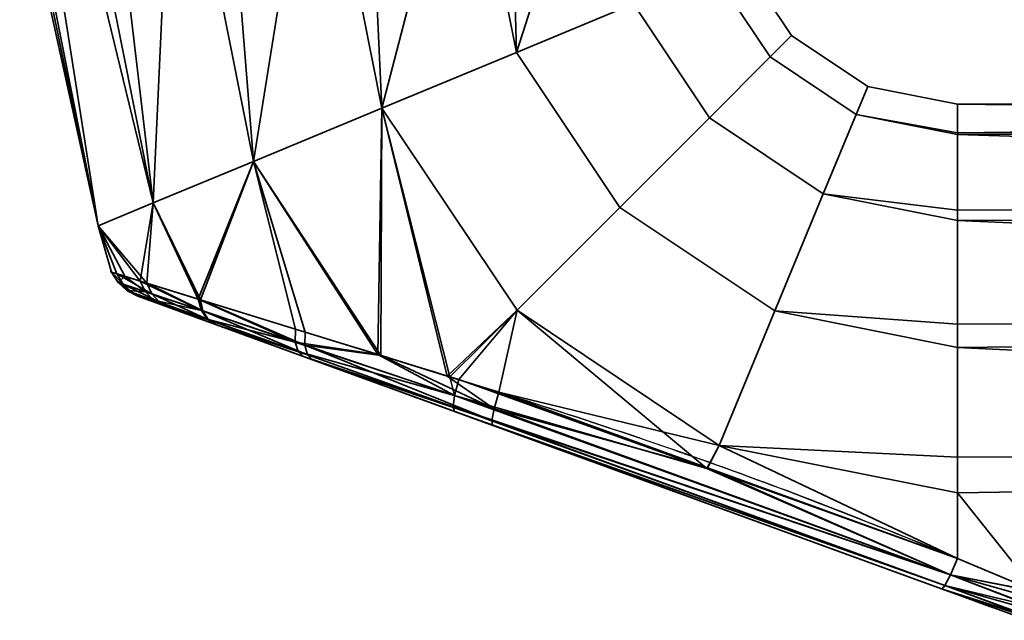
# Model space of a CAD drawing. Header units: millimetres. Extents: x -490 to 6690, y -115 to 132.
# Tile 385 of 656: x 2631 to 2673, y -115 to -89. Entities that reach past the tile are written whole.
import ezdxf

# ---------------------------------------------------------------- set-up
doc = ezdxf.new("R2010")
doc.units = ezdxf.units.MM
doc.layers.add('151', color=7, linetype='Continuous', true_color=0xffffff)

# ---------------------------------------------------------------- blocks, each defined once
blk = doc.blocks.new('UG_SURFACE_172')
at = {"layer": '151', "color": 254, "linetype": 'Continuous', "lineweight": 35}
for points in [[(2634.348, -98.182, 1100.881), (2634.348, -98.182, 1107.119), (2631, -83, 1104)], [(2634.348, -98.182, 1107.119), (2631.164, -83, 1105.559), (2631, -83, 1104)], [(2631, -83, 1104), (2631.328, -83, 1100.881), (2634.348, -98.182, 1100.881)], [(2634.348, -98.182, 1107.119), (2631.328, -83, 1107.119), (2631.164, -83, 1105.559)], [(2634.348, -98.182, 1100.881), (2631.328, -83, 1100.881), (2631.958, -83, 1099.465)], [(2633.234, -83, 1111.4), (2631.328, -83, 1107.119), (2634.348, -98.182, 1107.119), (2636.692, -97.211, 1112.817)], [(2631.958, -83, 1099.465), (2633.865, -83, 1095.183), (2636.692, -97.211, 1095.183), (2634.348, -98.182, 1100.881)], [(2636.692, -97.211, 1112.817), (2633.865, -83, 1112.817), (2633.234, -83, 1111.4)], [(2636.692, -97.211, 1095.183), (2633.865, -83, 1095.183), (2635.017, -83, 1094.146)], [(2637.347, -83, 1115.953), (2633.865, -83, 1112.817), (2636.692, -97.211, 1112.817)], [(2635.017, -83, 1094.146), (2638.5, -83, 1091.01), (2640.974, -95.437, 1091.01), (2636.692, -97.211, 1095.183)], [(2636.692, -97.211, 1112.817), (2640.974, -95.437, 1116.99), (2638.5, -83, 1116.99), (2637.347, -83, 1115.953)], [(2640.974, -95.437, 1091.01), (2638.5, -83, 1091.01), (2639.975, -83, 1090.53)], [(2642.957, -83, 1118.439), (2638.5, -83, 1116.99), (2640.974, -95.437, 1116.99)], [(2639.975, -83, 1090.53), (2644.432, -83, 1089.082), (2646.454, -93.167, 1089.082), (2640.974, -95.437, 1091.01)], [(2640.974, -95.437, 1116.99), (2646.454, -93.167, 1118.918), (2644.432, -83, 1118.918), (2642.957, -83, 1118.439)], [(2646.454, -93.167, 1089.082), (2644.432, -83, 1089.082), (2645.974, -83, 1089.244)], [(2649.093, -83, 1118.428), (2644.432, -83, 1118.918), (2646.454, -93.167, 1118.918)], [(2645.974, -83, 1089.244), (2650.635, -83, 1089.734), (2652.185, -90.793, 1089.734), (2646.454, -93.167, 1089.082)], [(2646.454, -93.167, 1118.918), (2652.185, -90.793, 1118.266), (2650.635, -83, 1118.266), (2649.093, -83, 1118.428)], [(2652.185, -90.793, 1089.734), (2650.635, -83, 1089.734), (2651.978, -83, 1090.51)], [(2654.694, -83, 1115.923), (2650.635, -83, 1118.266), (2652.185, -90.793, 1118.266)], [(2651.978, -83, 1090.51), (2656.037, -83, 1092.853), (2657.176, -88.726, 1092.853), (2652.185, -90.793, 1089.734)], [(2652.185, -90.793, 1118.266), (2657.176, -88.726, 1115.147), (2656.037, -83, 1115.147), (2654.694, -83, 1115.923)], [(2661.761, -86.827, 1104), (2663.929, -90.071, 1104), (2663.012, -90.988, 1097.899), (2660.563, -87.323, 1097.899)], [(2660.563, -87.323, 1110.101), (2663.012, -90.988, 1110.101), (2663.929, -90.071, 1104), (2661.761, -86.827, 1104)], [(2660.563, -87.323, 1097.899), (2663.012, -90.988, 1097.899), (2660.419, -93.58, 1092.853), (2657.176, -88.726, 1092.853)], [(2657.176, -88.726, 1115.147), (2660.419, -93.58, 1115.147), (2663.012, -90.988, 1110.101), (2660.563, -87.323, 1110.101)], [(2657.176, -88.726, 1092.853), (2660.419, -93.58, 1092.853), (2656.6, -97.4, 1089.734), (2652.185, -90.793, 1089.734)], [(2652.185, -90.793, 1118.266), (2656.6, -97.4, 1118.266), (2660.419, -93.58, 1115.147), (2657.176, -88.726, 1115.147)], [(2663.929, -90.071, 1104), (2667.173, -92.239, 1104), (2666.677, -93.437, 1097.899), (2663.012, -90.988, 1097.899)], [(2663.012, -90.988, 1110.101), (2666.677, -93.437, 1110.101), (2667.173, -92.239, 1104), (2663.929, -90.071, 1104)], [(2652.185, -90.793, 1089.734), (2656.6, -97.4, 1089.734), (2652.214, -101.786, 1089.082), (2646.454, -93.167, 1089.082)], [(2646.454, -93.167, 1118.918), (2652.214, -101.786, 1118.918), (2656.6, -97.4, 1118.266), (2652.185, -90.793, 1118.266)], [(2663.012, -90.988, 1097.899), (2666.677, -93.437, 1097.899), (2665.274, -96.824, 1092.853), (2660.419, -93.58, 1092.853)], [(2660.419, -93.58, 1115.147), (2665.274, -96.824, 1115.147), (2666.677, -93.437, 1110.101), (2663.012, -90.988, 1110.101)], [(2666.677, -93.437, 1097.899), (2667.173, -92.239, 1104), (2671, -93, 1104), (2671, -94.218, 1098.27)], [(2671, -94.218, 1109.73), (2671, -93, 1104), (2667.173, -92.239, 1104), (2666.677, -93.437, 1110.101)], [(2646.454, -93.167, 1118.918), (2640.974, -95.437, 1116.99), (2646.408, -103.716, 1116.839)], [(2646.274, -103.671, 1091.138), (2640.974, -95.437, 1091.01), (2646.454, -93.167, 1089.082)], [(2649.349, -104.62, 1090.135), (2646.274, -103.671, 1091.138), (2646.454, -93.167, 1089.082)], [(2646.454, -93.167, 1118.918), (2646.408, -103.716, 1116.839), (2649.24, -104.593, 1117.64)], [(2646.454, -93.167, 1089.082), (2652.214, -101.786, 1089.082), (2649.349, -104.62, 1090.135)], [(2649.24, -104.593, 1117.64), (2652.214, -101.786, 1118.918), (2646.454, -93.167, 1118.918)], [(2769, -94.144, 1098.254), (2671, -94.218, 1098.27), (2671, -93, 1104)], [(2769, -93, 1104), (2671, -93, 1104), (2671, -94.218, 1109.73)], [(2671, -94.218, 1109.73), (2769, -94.144, 1109.746), (2769, -93, 1104)], [(2671, -93, 1104), (2769, -93, 1104), (2769, -94.144, 1098.254)], [(2660.419, -93.58, 1092.853), (2665.274, -96.824, 1092.853), (2663.207, -101.815, 1089.734), (2656.6, -97.4, 1089.734)], [(2656.6, -97.4, 1118.266), (2663.207, -101.815, 1118.266), (2665.274, -96.824, 1115.147), (2660.419, -93.58, 1115.147)], [(2665.274, -96.824, 1092.853), (2666.677, -93.437, 1097.899), (2671, -94.297, 1097.899), (2671, -97.516, 1093.467)], [(2671, -97.516, 1114.532), (2671, -94.297, 1110.101), (2666.677, -93.437, 1110.101), (2665.274, -96.824, 1115.147)], [(2666.677, -93.437, 1110.101), (2671, -94.297, 1110.101), (2671, -94.218, 1109.73)], [(2671, -94.218, 1098.27), (2671, -94.297, 1097.899), (2666.677, -93.437, 1097.899)], [(2671, -94.297, 1097.899), (2769, -94.144, 1098.254), (2769, -97.402, 1093.385)], [(2769, -94.144, 1109.746), (2671, -94.218, 1109.73), (2671, -94.297, 1110.101)], [(2671, -94.297, 1110.101), (2769, -97.402, 1114.615), (2769, -94.144, 1109.746)], [(2671, -94.297, 1097.899), (2671, -94.218, 1098.27), (2769, -94.144, 1098.254)], [(2769, -97.402, 1093.385), (2671, -97.516, 1093.467), (2671, -94.297, 1097.899)], [(2671, -94.297, 1110.101), (2671, -97.516, 1114.532), (2769, -97.402, 1114.615)], [(2640.974, -95.437, 1116.99), (2636.692, -97.211, 1112.817), (2638.717, -101.34, 1112.813)], [(2638.613, -101.308, 1095.278), (2636.692, -97.211, 1095.183), (2640.974, -95.437, 1091.01)], [(2640.974, -95.437, 1091.01), (2642.759, -102.586, 1092.285), (2638.613, -101.308, 1095.278)], [(2638.717, -101.34, 1112.813), (2643.18, -102.716, 1115.926), (2640.974, -95.437, 1116.99)], [(2640.974, -95.437, 1091.01), (2646.274, -103.671, 1091.138), (2642.759, -102.586, 1092.285)], [(2643.18, -102.716, 1115.926), (2646.408, -103.716, 1116.839), (2640.974, -95.437, 1116.99)], [(2663.207, -101.815, 1089.734), (2665.274, -96.824, 1092.853), (2671, -97.963, 1092.853), (2671, -102.376, 1090.305)], [(2671, -102.376, 1117.695), (2671, -97.963, 1115.147), (2665.274, -96.824, 1115.147), (2663.207, -101.815, 1118.266)], [(2665.274, -96.824, 1115.147), (2671, -97.963, 1115.147), (2671, -97.516, 1114.532)], [(2671, -97.516, 1093.467), (2671, -97.963, 1092.853), (2665.274, -96.824, 1092.853)], [(2634.348, -98.182, 1100.881), (2636.692, -97.211, 1095.183), (2636.142, -100.541, 1098.674)], [(2636.424, -100.629, 1109.854), (2636.692, -97.211, 1112.817), (2634.348, -98.182, 1107.119)], [(2636.692, -97.211, 1095.183), (2638.613, -101.308, 1095.278), (2636.142, -100.541, 1098.674)], [(2636.424, -100.629, 1109.854), (2638.675, -101.327, 1112.784), (2636.692, -97.211, 1112.817)], [(2638.675, -101.327, 1112.784), (2638.717, -101.34, 1112.813), (2636.692, -97.211, 1112.817)], [(2656.6, -97.4, 1089.734), (2663.207, -101.815, 1089.734), (2660.833, -107.546, 1089.082), (2652.214, -101.786, 1089.082)], [(2652.214, -101.786, 1118.918), (2660.833, -107.546, 1118.918), (2663.207, -101.815, 1118.266), (2656.6, -97.4, 1118.266)], [(2671, -97.963, 1092.853), (2769, -97.402, 1093.385), (2769, -102.277, 1090.135)], [(2769, -102.277, 1117.865), (2769, -97.402, 1114.615), (2671, -97.963, 1115.147)], [(2769, -97.402, 1114.615), (2671, -97.516, 1114.532), (2671, -97.963, 1115.147)], [(2671, -97.963, 1092.853), (2671, -97.516, 1093.467), (2769, -97.402, 1093.385)], [(2634.348, -98.182, 1107.119), (2634.348, -98.182, 1100.881), (2634.916, -100.158, 1102.843)], [(2634.348, -98.182, 1100.881), (2635.484, -100.335, 1100.914), (2634.916, -100.158, 1102.843)], [(2634.348, -98.182, 1107.119), (2635.15, -100.231, 1106.582), (2636.424, -100.629, 1109.854)], [(2634.916, -100.158, 1102.843), (2635.15, -100.231, 1106.582), (2634.348, -98.182, 1107.119)], [(2636.142, -100.541, 1098.674), (2635.484, -100.335, 1100.914), (2634.348, -98.182, 1100.881)], [(2769, -102.277, 1090.135), (2671, -102.376, 1090.305), (2671, -97.963, 1092.853)], [(2671, -97.963, 1115.147), (2671, -102.376, 1117.695), (2769, -102.277, 1117.865)], [(2635.195, -100.594, 1102.889), (2634.916, -100.158, 1102.843), (2635.484, -100.335, 1100.914)], [(2634.916, -100.158, 1102.843), (2635.195, -100.594, 1102.889), (2635.419, -100.67, 1106.481)], [(2635.419, -100.67, 1106.481), (2635.15, -100.231, 1106.582), (2634.916, -100.158, 1102.843)], [(2635.15, -100.231, 1106.582), (2635.419, -100.67, 1106.481), (2636.643, -101.084, 1109.63)], [(2636.643, -101.084, 1109.63), (2636.424, -100.629, 1109.854), (2635.15, -100.231, 1106.582)], [(2636.372, -100.992, 1098.879), (2635.195, -100.594, 1102.889), (2635.484, -100.335, 1100.914)], [(2635.484, -100.335, 1100.914), (2636.142, -100.541, 1098.674), (2636.372, -100.992, 1098.879)], [(2635.195, -100.594, 1102.889), (2635.576, -100.943, 1102.941), (2635.791, -101.02, 1106.364)], [(2635.791, -101.02, 1106.364), (2635.419, -100.67, 1106.481), (2635.195, -100.594, 1102.889)], [(2635.576, -100.943, 1102.941), (2635.195, -100.594, 1102.889), (2636.372, -100.992, 1098.879)], [(2635.419, -100.67, 1106.481), (2635.791, -101.02, 1106.364), (2636.97, -101.441, 1109.363)], [(2636.97, -101.441, 1109.363), (2636.643, -101.084, 1109.63), (2635.419, -100.67, 1106.481)], [(2636.142, -100.541, 1098.674), (2638.613, -101.308, 1095.278), (2638.75, -101.795, 1095.602)], [(2638.75, -101.795, 1095.602), (2636.372, -100.992, 1098.879), (2636.142, -100.541, 1098.674)], [(2636.424, -100.629, 1109.854), (2636.643, -101.084, 1109.63), (2638.809, -101.815, 1112.458)], [(2638.809, -101.815, 1112.458), (2638.675, -101.327, 1112.784), (2636.424, -100.629, 1109.854)], [(2636.372, -100.992, 1098.879), (2636.709, -101.348, 1099.121), (2635.576, -100.943, 1102.941)], [(2635.791, -101.02, 1106.364), (2635.576, -100.943, 1102.941), (2636.033, -101.181, 1102.998)], [(2636.033, -101.181, 1102.998), (2635.576, -100.943, 1102.941), (2636.709, -101.348, 1099.121)], [(2636.97, -101.441, 1109.363), (2635.791, -101.02, 1106.364), (2636.242, -101.257, 1106.238)], [(2636.033, -101.181, 1102.998), (2636.242, -101.257, 1106.238), (2635.791, -101.02, 1106.364)], [(2636.709, -101.348, 1099.121), (2637.128, -101.58, 1099.384), (2636.033, -101.181, 1102.998)], [(2636.242, -101.257, 1106.238), (2636.033, -101.181, 1102.998), (2637.128, -101.58, 1099.384), (2639.346, -102.387, 1096.441)], [(2636.709, -101.348, 1099.121), (2636.372, -100.992, 1098.879), (2638.75, -101.795, 1095.602)], [(2636.643, -101.084, 1109.63), (2636.97, -101.441, 1109.363), (2639.059, -102.186, 1112.056)], [(2639.059, -102.186, 1112.056), (2638.809, -101.815, 1112.458), (2636.643, -101.084, 1109.63)], [(2636.242, -101.257, 1106.238), (2637.381, -101.672, 1109.074), (2636.97, -101.441, 1109.363)], [(2639.346, -102.387, 1096.441), (2637.381, -101.672, 1109.074), (2636.242, -101.257, 1106.238)], [(2638.75, -101.795, 1095.602), (2639.001, -102.166, 1096.001), (2636.709, -101.348, 1099.121)], [(2637.128, -101.58, 1099.384), (2636.709, -101.348, 1099.121), (2639.001, -102.166, 1096.001)], [(2639.059, -102.186, 1112.056), (2636.97, -101.441, 1109.363), (2637.381, -101.672, 1109.074)], [(2639.001, -102.166, 1096.001), (2639.346, -102.387, 1096.441), (2637.128, -101.58, 1099.384)], [(2638.613, -101.308, 1095.278), (2642.759, -102.586, 1092.285), (2642.756, -103.141, 1092.691)], [(2642.756, -103.141, 1092.691), (2638.75, -101.795, 1095.602), (2638.613, -101.308, 1095.278)], [(2638.717, -101.34, 1112.813), (2638.675, -101.327, 1112.784), (2638.809, -101.815, 1112.458)], [(2638.717, -101.34, 1112.813), (2638.809, -101.815, 1112.458), (2643.164, -103.278, 1115.516)], [(2643.164, -103.278, 1115.516), (2643.18, -102.716, 1115.926), (2638.717, -101.34, 1112.813)], [(2637.381, -101.672, 1109.074), (2639.401, -102.407, 1111.613), (2639.059, -102.186, 1112.056)], [(2639.401, -102.407, 1111.613), (2637.381, -101.672, 1109.074), (2643.101, -103.754, 1093.847)], [(2639.346, -102.387, 1096.441), (2643.101, -103.754, 1093.847), (2637.381, -101.672, 1109.074)], [(2639.001, -102.166, 1096.001), (2638.75, -101.795, 1095.602), (2642.756, -103.141, 1092.691)], [(2638.809, -101.815, 1112.458), (2639.059, -102.186, 1112.056), (2643.27, -103.687, 1114.964)], [(2643.27, -103.687, 1114.964), (2643.164, -103.278, 1115.516), (2638.809, -101.815, 1112.458)], [(2652.214, -101.786, 1118.918), (2649.24, -104.593, 1117.64), (2651.441, -105.275, 1118.263)], [(2649.728, -104.737, 1090.011), (2649.349, -104.62, 1090.135), (2652.214, -101.786, 1089.082)], [(2660.309, -108.529, 1089.831), (2649.728, -104.737, 1090.011), (2652.214, -101.786, 1089.082)], [(2660.833, -107.546, 1118.918), (2652.214, -101.786, 1118.918), (2651.441, -105.275, 1118.263)], [(2652.214, -101.786, 1089.082), (2660.833, -107.546, 1089.082), (2660.309, -108.529, 1089.831)], [(2660.833, -107.546, 1089.082), (2663.207, -101.815, 1089.734), (2671, -103.365, 1089.734), (2671, -108.051, 1089.242)], [(2671, -108.051, 1118.758), (2671, -103.365, 1118.266), (2663.207, -101.815, 1118.266), (2660.833, -107.546, 1118.918)], [(2663.207, -101.815, 1118.266), (2671, -103.365, 1118.266), (2671, -102.376, 1117.695)], [(2671, -102.376, 1090.305), (2671, -103.365, 1089.734), (2663.207, -101.815, 1089.734)], [(2642.756, -103.141, 1092.691), (2642.875, -103.546, 1093.233), (2639.001, -102.166, 1096.001)], [(2639.346, -102.387, 1096.441), (2639.001, -102.166, 1096.001), (2642.875, -103.546, 1093.233)], [(2643.27, -103.687, 1114.964), (2639.059, -102.186, 1112.056), (2639.401, -102.407, 1111.613)], [(2642.875, -103.546, 1093.233), (2643.101, -103.754, 1093.847), (2639.346, -102.387, 1096.441)], [(2639.401, -102.407, 1111.613), (2643.486, -103.894, 1114.336), (2643.27, -103.687, 1114.964)], [(2643.101, -103.754, 1093.847), (2651.166, -106.689, 1116.361), (2643.486, -103.894, 1114.336), (2639.401, -102.407, 1111.613)], [(2671, -103.365, 1089.734), (2769, -102.277, 1090.135), (2769, -108.025, 1089)], [(2769, -108.025, 1119), (2769, -102.277, 1117.865), (2671, -103.365, 1118.266)], [(2769, -102.277, 1117.865), (2671, -102.376, 1117.695), (2671, -103.365, 1118.266)], [(2671, -103.365, 1089.734), (2671, -102.376, 1090.305), (2769, -102.277, 1090.135)], [(2642.756, -103.141, 1092.691), (2642.759, -102.586, 1092.285), (2646.274, -103.671, 1091.138)], [(2646.408, -103.716, 1116.839), (2643.18, -102.716, 1115.926), (2643.164, -103.278, 1115.516)], [(2646.274, -103.671, 1091.138), (2649.551, -105.419, 1090.427), (2642.756, -103.141, 1092.691)], [(2642.875, -103.546, 1093.233), (2642.756, -103.141, 1092.691), (2649.551, -105.419, 1090.427)], [(2643.164, -103.278, 1115.516), (2643.27, -103.687, 1114.964), (2651.136, -106.488, 1117.182)], [(2646.408, -103.716, 1116.839), (2643.164, -103.278, 1115.516), (2651.233, -105.986, 1117.857)], [(2651.136, -106.488, 1117.182), (2651.233, -105.986, 1117.857), (2643.164, -103.278, 1115.516)], [(2649.551, -105.419, 1090.427), (2649.487, -105.9, 1091.085), (2642.875, -103.546, 1093.233)], [(2643.101, -103.754, 1093.847), (2642.875, -103.546, 1093.233), (2649.487, -105.9, 1091.085)], [(2651.136, -106.488, 1117.182), (2643.27, -103.687, 1114.964), (2643.486, -103.894, 1114.336)], [(2649.551, -105.419, 1090.427), (2646.274, -103.671, 1091.138), (2649.349, -104.62, 1090.135)], [(2651.233, -105.986, 1117.857), (2649.24, -104.593, 1117.64), (2646.408, -103.716, 1116.839)], [(2769, -108.025, 1089), (2671, -108.051, 1089.242), (2671, -103.365, 1089.734)], [(2671, -103.365, 1118.266), (2671, -108.051, 1118.758), (2769, -108.025, 1119)], [(2649.487, -105.9, 1091.085), (2649.549, -106.1, 1091.876), (2643.101, -103.754, 1093.847)], [(2643.101, -103.754, 1093.847), (2649.549, -106.1, 1091.876), (2651.166, -106.689, 1116.361)], [(2643.486, -103.894, 1114.336), (2651.166, -106.689, 1116.361), (2651.136, -106.488, 1117.182)], [(2651.233, -105.986, 1117.857), (2651.441, -105.275, 1118.263), (2649.24, -104.593, 1117.64)], [(2649.349, -104.62, 1090.135), (2649.728, -104.737, 1090.011), (2649.551, -105.419, 1090.427)], [(2649.551, -105.419, 1090.427), (2649.728, -104.737, 1090.011), (2660.309, -108.529, 1089.831)], [(2649.487, -105.9, 1091.085), (2649.551, -105.419, 1090.427), (2670.703, -113.056, 1090.051)], [(2660.309, -108.529, 1089.831), (2670.703, -113.056, 1090.051), (2649.551, -105.419, 1090.427)], [(2660.346, -108.501, 1118.304), (2651.441, -105.275, 1118.263), (2651.233, -105.986, 1117.857)], [(2651.441, -105.275, 1118.263), (2660.346, -108.501, 1118.304), (2660.833, -107.546, 1118.918)], [(2670.703, -113.056, 1090.051), (2670.46, -113.517, 1090.73), (2649.487, -105.9, 1091.085)], [(2649.549, -106.1, 1091.876), (2649.487, -105.9, 1091.085), (2670.46, -113.517, 1090.73)], [(2670.46, -113.517, 1090.73), (2670.316, -113.659, 1091.562), (2649.549, -106.1, 1091.876)], [(2649.549, -106.1, 1091.876), (2670.316, -113.659, 1091.562), (2670.316, -113.659, 1116.438), (2651.166, -106.689, 1116.361)], [(2670.703, -113.056, 1117.949), (2651.233, -105.986, 1117.857), (2651.136, -106.488, 1117.182)], [(2660.346, -108.501, 1118.304), (2651.233, -105.986, 1117.857), (2670.703, -113.056, 1117.949)], [(2670.46, -113.517, 1117.27), (2651.136, -106.488, 1117.182), (2651.166, -106.689, 1116.361)], [(2651.136, -106.488, 1117.182), (2670.46, -113.517, 1117.27), (2670.703, -113.056, 1117.949)], [(2651.166, -106.689, 1116.361), (2670.316, -113.659, 1116.438), (2670.46, -113.517, 1117.27)], [(2671, -112.361, 1089.648), (2660.309, -108.529, 1089.831), (2660.833, -107.546, 1089.082)], [(2660.833, -107.546, 1118.918), (2660.346, -108.501, 1118.304), (2671, -112.361, 1118.352)], [(2660.833, -107.546, 1118.918), (2671, -109.568, 1118.918), (2671, -108.051, 1118.758)], [(2671, -112.361, 1118.352), (2671, -109.568, 1118.918), (2660.833, -107.546, 1118.918)], [(2660.833, -107.546, 1089.082), (2671, -109.568, 1089.082), (2671, -112.361, 1089.648)], [(2671, -108.051, 1089.242), (2671, -109.568, 1089.082), (2660.833, -107.546, 1089.082)], [(2769, -108.025, 1119), (2671, -109.568, 1118.918), (2674.353, -113.769, 1117.846)], [(2769, -108.025, 1119), (2671, -108.051, 1118.758), (2671, -109.568, 1118.918)], [(2674.353, -113.769, 1090.154), (2671, -109.568, 1089.082), (2769, -108.025, 1089)], [(2671, -109.568, 1089.082), (2671, -108.051, 1089.242), (2769, -108.025, 1089)], [(2660.309, -108.529, 1089.831), (2671, -112.361, 1089.648), (2670.703, -113.056, 1090.051)], [(2670.703, -113.056, 1117.949), (2671, -112.361, 1118.352), (2660.346, -108.501, 1118.304)], [(2671, -109.568, 1118.918), (2671, -112.361, 1118.352), (2674.353, -113.769, 1117.846)], [(2674.353, -113.769, 1090.154), (2671, -112.361, 1089.648), (2671, -109.568, 1089.082)], [(2674.353, -113.769, 1117.846), (2671, -112.361, 1118.352), (2670.703, -113.056, 1117.949)], [(2670.703, -113.056, 1090.051), (2671, -112.361, 1089.648), (2674.353, -113.769, 1090.154)], [(2674.206, -114.416, 1117.379), (2670.703, -113.056, 1117.949), (2670.46, -113.517, 1117.27)], [(2670.46, -113.517, 1090.73), (2670.703, -113.056, 1090.051), (2674.206, -114.416, 1090.621)], [(2670.703, -113.056, 1117.949), (2674.35, -113.783, 1117.84), (2674.353, -113.769, 1117.846)], [(2670.703, -113.056, 1117.949), (2674.21, -114.399, 1117.393), (2674.289, -114.067, 1117.692)], [(2674.289, -114.067, 1117.692), (2674.35, -113.783, 1117.84), (2670.703, -113.056, 1117.949)], [(2670.703, -113.056, 1117.949), (2674.206, -114.416, 1117.379), (2674.21, -114.399, 1117.393)], [(2670.703, -113.056, 1090.051), (2674.35, -113.783, 1090.16), (2674.289, -114.067, 1090.308)], [(2674.353, -113.769, 1090.154), (2674.35, -113.783, 1090.16), (2670.703, -113.056, 1090.051)], [(2674.289, -114.067, 1090.308), (2674.21, -114.399, 1090.607), (2670.703, -113.056, 1090.051)], [(2674.21, -114.399, 1090.607), (2674.206, -114.416, 1090.621), (2670.703, -113.056, 1090.051)], [(2674.081, -114.853, 1116.723), (2670.46, -113.517, 1117.27), (2670.316, -113.659, 1116.438)], [(2670.316, -113.659, 1091.562), (2670.46, -113.517, 1090.73), (2674.081, -114.853, 1091.277)], [(2670.316, -113.659, 1091.562), (2674, -115, 1092.051), (2674, -115, 1115.949), (2670.316, -113.659, 1116.438)], [(2670.316, -113.659, 1116.438), (2674.07, -114.888, 1116.66), (2674.081, -114.853, 1116.723)], [(2670.316, -113.659, 1116.438), (2674.002, -115, 1116), (2674.07, -114.888, 1116.66)], [(2670.316, -113.659, 1116.438), (2674, -115, 1115.949), (2674.002, -115, 1116)], [(2674.081, -114.853, 1091.277), (2674.07, -114.888, 1091.34), (2670.316, -113.659, 1091.562)], [(2674.07, -114.888, 1091.34), (2674.002, -115, 1092), (2670.316, -113.659, 1091.562)], [(2674.002, -115, 1092), (2674, -115, 1092.051), (2670.316, -113.659, 1091.562)], [(2670.46, -113.517, 1117.27), (2674.17, -114.566, 1117.244), (2674.206, -114.416, 1117.379)], [(2670.46, -113.517, 1117.27), (2674.087, -114.835, 1116.757), (2674.17, -114.566, 1117.244)], [(2670.46, -113.517, 1117.27), (2674.081, -114.853, 1116.723), (2674.087, -114.835, 1116.757)], [(2674.206, -114.416, 1090.621), (2674.17, -114.566, 1090.757), (2670.46, -113.517, 1090.73)], [(2674.17, -114.566, 1090.757), (2674.087, -114.835, 1091.243), (2670.46, -113.517, 1090.73)], [(2674.087, -114.835, 1091.243), (2674.081, -114.853, 1091.277), (2670.46, -113.517, 1090.73)]]:
    blk.add_3dface(points, dxfattribs=at)

msp = doc.modelspace()

# ---------------------------------------------------------------- linework, layer by layer
at = {"layer": '151', "color": 253, "linetype": 'Continuous', "lineweight": -3, "extrusion": (1, 0, 0)}
msp.add_arc((-108, 1104, 2671), 15, 253.0972, 106.9028, dxfattribs=at)
at = {"layer": '151', "color": 253, "linetype": 'Continuous', "lineweight": -3, "extrusion": (0.934658, -0.340188, -0.103375)}
msp.add_arc((808.497, 1373.872, 2419.086), 2, 105.8556, 180, dxfattribs=at)
at = {"layer": '151', "color": 253, "linetype": 'Continuous', "lineweight": -3, "extrusion": (0.934658, -0.340188, 0.103375)}
msp.add_arc((808.497, 822.298, 2647.338), 2, 180, 254.1444, dxfattribs=at)
at = {"layer": '151', "color": 253, "linetype": 'Continuous', "lineweight": -3, "extrusion": (0.387206, 0.921993, 0)}
for start_param, end_param in [(5.007398, 5.10718), (1.176005, 1.275787)]:
    msp.add_ellipse((2660.615, -108, 1104), major_axis=(35.717, -15), ratio=0.387206, start_param=start_param, end_param=end_param, dxfattribs=at)
at = {"layer": '151', "color": 253, "linetype": 'Continuous', "lineweight": -3, "extrusion": (-0.34202, -0.939693, 0)}
for start_param, end_param in [(1.165933, 1.275787), (5.007398, 5.117253)]:
    msp.add_ellipse((2659.931, -109.879, 1104), major_axis=(35.717, -13), ratio=0.34202, start_param=start_param, end_param=end_param, dxfattribs=at)
at = {"layer": '151', "color": 253, "linetype": 'Continuous', "lineweight": -3}
for points, knots in [([(2671, -112.361, 1089.648), (2669.254, -111.642, 1089.43), (2667.499, -110.935, 1089.318), (2663.97, -109.564, 1089.192), (2662.195, -108.901, 1089.176), (2656.837, -106.991, 1089.226), (2653.223, -105.827, 1089.358), (2647.862, -104.155, 1090.359), (2646.114, -103.617, 1090.83), (2642.745, -102.582, 1092.203), (2641.124, -102.084, 1093.114), (2638.992, -101.426, 1094.873), (2638.322, -101.218, 1095.534), (2637.138, -100.851, 1096.968), (2636.62, -100.69, 1097.744), (2635.753, -100.419, 1099.43), (2635.42, -100.316, 1100.311), (2634.971, -100.175, 1102.138), (2634.854, -100.139, 1103.1), (2634.866, -100.142, 1105.944), (2635.356, -100.296, 1107.833), (2637.113, -100.843, 1111.181), (2638.365, -101.232, 1112.627), (2641.223, -102.114, 1114.949), (2642.847, -102.613, 1115.848), (2646.224, -103.651, 1117.205), (2647.969, -104.188, 1117.666), (2651.523, -105.297, 1118.319), (2653.329, -105.87, 1118.509), (2656.907, -107.044, 1118.744), (2658.689, -107.651, 1118.792), (2662.235, -108.916, 1118.824), (2663.999, -109.574, 1118.808), (2667.509, -110.939, 1118.681), (2669.257, -111.644, 1118.57), (2671, -112.361, 1118.352)], [0, 0, 0, 0, 0.0625, 0.0625, 0.125, 0.125, 0.25, 0.25, 0.3125, 0.3125, 0.375, 0.375, 0.40625, 0.40625, 0.4375, 0.4375, 0.46875, 0.46875, 0.5, 0.5, 0.5625, 0.5625, 0.625, 0.625, 0.6875, 0.6875, 0.75, 0.75, 0.8125, 0.8125, 0.875, 0.875, 0.9375, 0.9375, 1, 1, 1, 1]), ([(2670.316, -113.659, 1116.438), (2666.98, -112.445, 1116.807), (2663.646, -111.231, 1116.853), (2656.977, -108.804, 1116.82), (2653.629, -107.585, 1116.735), (2648.654, -105.775, 1116), (2647.021, -105.18, 1115.648), (2643.841, -104.023, 1114.57), (2642.283, -103.456, 1113.833), (2639.508, -102.446, 1111.855), (2638.264, -101.993, 1110.592), (2636.478, -101.343, 1107.522), (2635.976, -101.16, 1105.753), (2635.984, -101.163, 1103.077), (2636.114, -101.211, 1102.174), (2636.595, -101.386, 1100.478), (2636.951, -101.515, 1099.658), (2638.29, -102.003, 1097.38), (2639.534, -102.456, 1096.12), (2642.315, -103.467, 1094.149), (2643.874, -104.035, 1093.416), (2647.055, -105.193, 1092.344), (2648.703, -105.793, 1091.991), (2653.682, -107.605, 1091.261), (2657.007, -108.815, 1091.18), (2663.659, -111.236, 1091.147), (2666.985, -112.447, 1091.193), (2670.316, -113.659, 1091.562)], [0, 0, 0, 0, 0.125, 0.125, 0.25, 0.25, 0.3125, 0.3125, 0.375, 0.375, 0.4375, 0.4375, 0.5, 0.5, 0.53125, 0.53125, 0.5625, 0.5625, 0.625, 0.625, 0.6875, 0.6875, 0.75, 0.75, 0.875, 0.875, 1, 1, 1, 1])]:
    msp.add_open_spline(points, degree=3, knots=knots, dxfattribs=at)

# ---------------------------------------------------------------- block references
msp.add_blockref('UG_SURFACE_172', (0, 0), dxfattribs=at)

doc.saveas('drawing.dxf')
